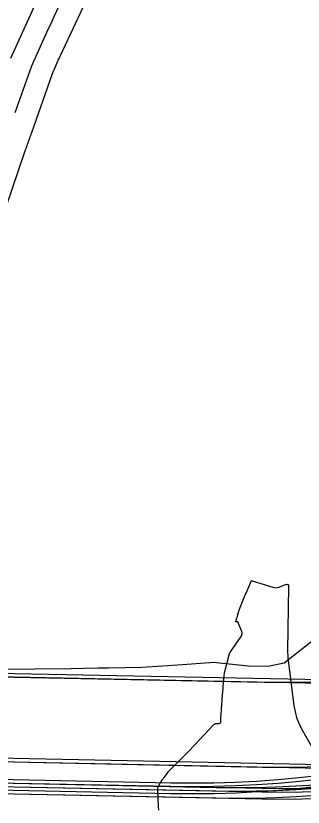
# Model space of a CAD drawing. Extents: x 658976 to 668721, y 639543 to 647196.
# Drawn here: x 661678.6 to 661719.2, y 642516.7 to 642628.4 of the extents above; entities that cross this region are included whole.
import ezdxf

# ---------------------------------------------------------------- set-up
doc = ezdxf.new("R2010")
doc.units = 0
for name, color, linetype in [('Ex_Major Contours', 7, 'Continuous'), ('Ex_Minor Contours', 7, 'Continuous'), ('R_Ramp 15 Degree_Min Ls', 7, 'Continuous'), ('R_Ramp 20 Degree Des Ls', 7, 'Continuous'), ('R_Ramp 20 Degree Existing Ramp', 7, 'Continuous'), ('R_Ramp 20 Degree_Min Ls', 7, 'Continuous')]:
    doc.layers.add(name, color=color, linetype=linetype)

msp = doc.modelspace()

# ---------------------------------------------------------------- linework, layer by layer
at = {"layer": 'Ex_Major Contours'}
msp.add_lwpolyline([(661677.91, 642622.44), (661681.92, 642631.3)], dxfattribs=at)
at = {"layer": 'Ex_Minor Contours'}
for points in [[(661685.17, 642630.81), (661683.99, 642628.28), (661683.7, 642627.65), (661683.41, 642627.02), (661683.12, 642626.39), (661682.83, 642625.75), (661681.41, 642622.61), (661681.13, 642621.97), (661680.86, 642621.32), (661680.6, 642620.67), (661680.36, 642620.01), (661679.43, 642617.36), (661679.2, 642616.7), (661678.96, 642616.03), (661678.73, 642615.37), (661678.49, 642614.71)], [(661676.2, 642598.4), (661680, 642609.49), (661680.08, 642609.69), (661680.15, 642609.9), (661680.22, 642610.11), (661680.29, 642610.31), (661680.59, 642611.14), (661680.66, 642611.35), (661680.73, 642611.55), (661680.81, 642611.76), (661680.88, 642611.97), (661683.76, 642620.14), (661683.84, 642620.37), (661683.93, 642620.6), (661684.02, 642620.82), (661684.12, 642621.05), (661684.53, 642621.95), (661684.63, 642622.17), (661684.73, 642622.4), (661684.84, 642622.62), (661684.94, 642622.84), (661688.44, 642630.37)], [(661698.8, 642516.27), (661698.77, 642516.73), (661698.66, 642519.28), (661698.66, 642519.37), (661698.67, 642519.45), (661698.7, 642519.53), (661698.74, 642519.61), (661698.91, 642519.92), (661698.95, 642519.99), (661698.99, 642520.07), (661699.04, 642520.14), (661699.09, 642520.22), (661699.34, 642520.6), (661699.4, 642520.69), (661699.46, 642520.78), (661699.52, 642520.86), (661699.59, 642520.95), (661700.08, 642521.59), (661700.19, 642521.73), (661700.3, 642521.86), (661700.42, 642521.98), (661700.53, 642522.1), (661701.97, 642523.53), (661702.24, 642523.81), (661702.52, 642524.09), (661702.8, 642524.37), (661703.07, 642524.66), (661706.57, 642528.35), (661706.65, 642528.41), (661706.73, 642528.46), (661706.82, 642528.49), (661706.92, 642528.5), (661707.33, 642528.52), (661707.42, 642528.53), (661707.49, 642528.58), (661707.53, 642528.64), (661707.55, 642528.73), (661707.56, 642529.3), (661707.57, 642529.43), (661707.57, 642529.56), (661707.58, 642529.69), (661707.59, 642529.82), (661707.64, 642530.48), (661707.65, 642530.63), (661707.66, 642530.79), (661707.67, 642530.94), (661707.68, 642531.09), (661707.74, 642531.83), (661707.75, 642531.98), (661707.76, 642532.13), (661707.77, 642532.29), (661707.79, 642532.44), (661707.84, 642533.05), (661707.85, 642533.2), (661707.86, 642533.36), (661707.87, 642533.51), (661707.89, 642533.66), (661708.01, 642535.13), (661708.01, 642535.18), (661708.02, 642535.22), (661708.02, 642535.27), (661708.03, 642535.31), (661708.05, 642535.5), (661708.06, 642535.54), (661708.07, 642535.59), (661708.08, 642535.63), (661708.09, 642535.68), (661708.76, 642538.37), (661708.77, 642538.39), (661708.77, 642538.41), (661708.78, 642538.43), (661708.8, 642538.45), (661708.85, 642538.54), (661708.86, 642538.56), (661708.87, 642538.58), (661708.89, 642538.6), (661708.9, 642538.62), (661710.4, 642540.79), (661710.51, 642540.99), (661710.55, 642541.19), (661710.55, 642541.4), (661710.48, 642541.61), (661709.93, 642542.87), (661709.92, 642542.88), (661709.9, 642542.89), (661709.89, 642542.89), (661709.87, 642542.88), (661709.8, 642542.84), (661709.78, 642542.84), (661709.77, 642542.83), (661709.75, 642542.84), (661709.74, 642542.84), (661709.68, 642542.87), (661709.66, 642542.88), (661709.66, 642542.89), (661709.65, 642542.9), (661709.66, 642542.91), (661709.82, 642543.41), (661709.84, 642543.46), (661709.85, 642543.51), (661709.87, 642543.56), (661709.88, 642543.62), (661709.93, 642543.84), (661709.94, 642543.89), (661709.96, 642543.94), (661709.97, 642544), (661709.99, 642544.05), (661710.09, 642544.38), (661710.11, 642544.45), (661710.14, 642544.52), (661710.17, 642544.59), (661710.19, 642544.66), (661710.71, 642545.95), (661710.8, 642546.19), (661710.9, 642546.43), (661711, 642546.67), (661711.11, 642546.91), (661711.88, 642548.68), (661711.89, 642548.69), (661711.89, 642548.7), (661711.9, 642548.7), (661711.91, 642548.69), (661711.94, 642548.68), (661711.95, 642548.67), (661711.96, 642548.67), (661711.97, 642548.67), (661711.97, 642548.67), (661714.87, 642547.75), (661715.09, 642547.69), (661715.32, 642547.68), (661715.55, 642547.71), (661715.77, 642547.77), (661716.67, 642548.11), (661716.87, 642548.16), (661717.01, 642548.12), (661717.09, 642548), (661717.11, 642547.8), (661716.96, 642538.87), (661716.96, 642538.78), (661716.96, 642538.69), (661716.96, 642538.6), (661716.97, 642538.51), (661716.99, 642538.14), (661716.99, 642538.05), (661717, 642537.96), (661717.01, 642537.86), (661717.02, 642537.77), (661717.87, 642531.03), (661718.02, 642530.17), (661718.24, 642529.34), (661718.56, 642528.54), (661718.95, 642527.76), (661721.42, 642523.38)]]:
    msp.add_lwpolyline(points, dxfattribs=at)
at = {"layer": 'R_Ramp 15 Degree_Min Ls'}
for p, q in [((661600.95, 642537.16), (661769.19, 642533.74)), ((661600.47, 642525.17), (661737.02, 642522.4)), ((661600.35, 642522.17), (661700.5, 642520.14)), ((661600.33, 642521.67), (661700.49, 642519.64)), ((661600.29, 642520.67), (661700.47, 642518.64))]:
    msp.add_line(p, q, dxfattribs=at)
for radius in [148.5, 150, 149]:
    msp.add_arc((661703.52, 642668.61), radius, 268.8358, 341.5452, dxfattribs=at)
at = {"layer": 'R_Ramp 20 Degree Des Ls'}
for p, q in [((661613.93, 642536.38), (661713.67, 642534.35)), ((661613.45, 642524.39), (661713.42, 642522.36)), ((661613.3, 642521.39), (661713.36, 642519.36)), ((661613.26, 642519.89), (661713.33, 642517.86)), ((661613.29, 642520.89), (661713.35, 642518.86))]:
    msp.add_line(p, q, dxfattribs=at)
msp.add_lwpolyline([(661676.66, 642536.17), (661681.37, 642536.22), (661686.38, 642536.26), (661690.23, 642536.35), (661691.4, 642536.38), (661691.69, 642536.38), (661696.42, 642536.48), (661699.38, 642536.63), (661701.44, 642536.79), (661706.01, 642537.11), (661706.07, 642537.12), (661706.47, 642537.15), (661711.45, 642536.65), (661714.18, 642536.61), (661716.49, 642537.06), (661721.26, 642540.84)], dxfattribs=at)
for radius, end in [(150, 336.5452), (149, 336.5452), (148.5, 336.5452), (133.5, 313.3077), (145.5, 308.3684)]:
    msp.add_arc((661716.38, 642667.83), radius, 268.8358, end, dxfattribs=at)
at = {"layer": 'R_Ramp 20 Degree Existing Ramp'}
for p, q in [((661613.93, 642536.38), (661775.56, 642533.1)), ((661613.45, 642524.39), (661743.4, 642521.75)), ((661613.3, 642521.39), (661706.88, 642519.49)), ((661613.26, 642519.89), (661706.85, 642517.99)), ((661613.29, 642520.89), (661706.87, 642518.99))]:
    msp.add_line(p, q, dxfattribs=at)
for radius in [150, 149, 148.5]:
    msp.add_arc((661709.9, 642667.96), radius, 268.8358, 336.5452, dxfattribs=at)
at = {"layer": 'R_Ramp 20 Degree_Min Ls'}
for p, q in [((661613.93, 642536.38), (661713.67, 642534.35)), ((661613.45, 642524.39), (661713.42, 642522.36)), ((661613.3, 642521.39), (661713.36, 642519.36)), ((661613.26, 642519.89), (661713.33, 642517.86)), ((661613.29, 642520.89), (661713.35, 642518.86))]:
    msp.add_line(p, q, dxfattribs=at)
msp.add_lwpolyline([(661676.66, 642536.17), (661681.37, 642536.22), (661686.38, 642536.26), (661690.23, 642536.35), (661691.4, 642536.38), (661691.69, 642536.38), (661696.42, 642536.48), (661699.38, 642536.63), (661701.44, 642536.79), (661706.01, 642537.11), (661706.07, 642537.12), (661706.47, 642537.15), (661711.45, 642536.65), (661714.18, 642536.61), (661716.49, 642537.06), (661721.26, 642540.84)], dxfattribs=at)
for radius, end in [(150, 336.5452), (149, 336.5452), (148.5, 336.5452), (133.5, 313.3077), (145.5, 308.3684)]:
    msp.add_arc((661716.38, 642667.83), radius, 268.8358, end, dxfattribs=at)

doc.saveas('drawing.dxf')
